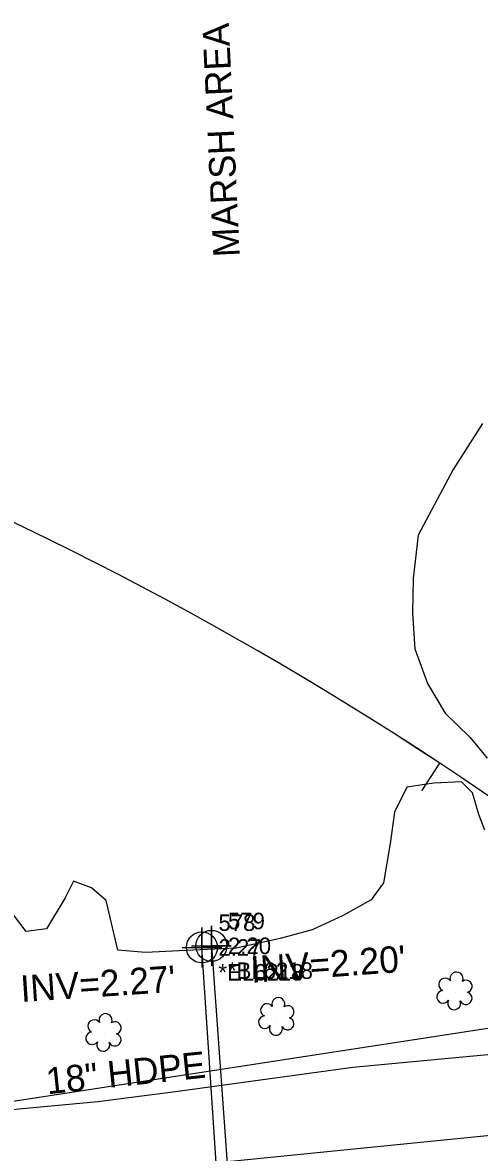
# Model space of a CAD drawing. Extents: x 3040896 to 3051146, y 687568 to 732976.
# Drawn here: x 3049800.1 to 3049869.1, y 691433.7 to 691604.3 of the extents above; entities that cross this region are included whole.
import ezdxf

# ---------------------------------------------------------------- set-up
doc = ezdxf.new("R2010")
doc.units = 0
for name, color, linetype in [('Default', 7, 'Continuous'), ('Exist Hydro Stream or Body of Water', 7, 'Continuous'), ('Exist Hydro Stream or Body of Water Text', 7, 'Continuous'), ('Exist Right of Way Easement Line', 7, 'Continuous'), ('Exist Roads Soil', 7, 'Continuous'), ('Exist Structure Minor Pipes HDPE 18 Inch', 7, 'Continuous'), ('Exist Structure Minor Pipes HDPE 18 Inch Cogo Comment', 7, 'Continuous'), ('Exist Structure Minor Pipes HDPE 18 Inch Cogo Elevation', 7, 'Continuous'), ('Exist Structure Minor Pipes HDPE 18 Inch Cogo Number', 7, 'Continuous'), ('Exist Structure Minor Pipes HDPE 18 Inch Cogo Point CELL', 7, 'Continuous'), ('Exist Structure Minor Pipes HDPE 18 Inch Invert', 7, 'Continuous'), ('Exist Structure Minor Pipes HDPE 18 Inch Text', 7, 'Continuous'), ('Exist Utilities Water UG Line SUE', 7, 'Continuous'), ('Exist Vegetation Shrub CELL', 7, 'Continuous'), ('Prop Horizontal Alignment', 7, 'Continuous'), ('Prop Horizontal Alignment Tick Small', 7, 'Continuous')]:
    doc.layers.add(name, color=color, linetype=linetype)

msp = doc.modelspace()

# ---------------------------------------------------------------- linework, layer by layer
at = {"layer": 'Default'}
msp.add_arc((3049568.82, 691046.89), 534, 341.451, 92.5145, dxfattribs=at)
at = {"layer": 'Exist Hydro Stream or Body of Water'}
for points in [[(3049869.6, 691543.77), (3049865.15, 691536.84), (3049859.85, 691526.93), (3049859.11, 691520.39), (3049859.02, 691515.15), (3049859.36, 691509.74), (3049861.27, 691504.53), (3049863.96, 691500.06), (3049867.7, 691496.37), (3049870.3, 691493.23)], [(3049869.94, 691482.36), (3049869.04, 691484.75), (3049868.07, 691488.02), (3049866.41, 691489.65), (3049862.24, 691489.45), (3049858.15, 691488.85), (3049856.3, 691485.08), (3049855.61, 691480.38), (3049854.63, 691474.4), (3049852.76, 691471.84), (3049848.41, 691469.43), (3049843.87, 691467.34), (3049839.01, 691466.02), (3049832.36, 691464.53), (3049825.82, 691464.22), (3049818.65, 691463.88), (3049814.48, 691464.25), (3049812.72, 691471.75), (3049810.53, 691473.68), (3049807.77, 691474.66), (3049806.55, 691472.17), (3049803.69, 691467.47), (3049800.65, 691467.07), (3049798.59, 691469.78)]]:
    msp.add_lwpolyline(points, dxfattribs=at)
at = {"layer": 'Exist Right of Way Easement Line'}
msp.add_line((3049555.22, 691404.92), (3049871.81, 691436.39), dxfattribs=at)
at = {"layer": 'Exist Roads Soil'}
msp.add_lwpolyline([(3049737.15, 691465.11), (3049730.65, 691464.33), (3049724.03, 691462.25), (3049721.15, 691459.9), (3049719.72, 691457.63), (3049720.29, 691454.53), (3049722.54, 691448.4), (3049724.73, 691443.92), (3049729.19, 691440.4), (3049737.63, 691436.56), (3049743.94, 691434.88), (3049751.7, 691435.13), (3049763.17, 691435.69), (3049780.43, 691437.98), (3049799.52, 691440.3), (3049811.46, 691441.37), (3049823.2, 691442.92), (3049849.97, 691446.56), (3049883.22, 691449.69)], dxfattribs=at)
at = {"layer": 'Exist Structure Minor Pipes HDPE 18 Inch'}
for p, q in [((3049830.24, 691418.88), (3049827.19, 691464.65)), ((3049828.63, 691464.9), (3049831.91, 691419.23))]:
    msp.add_line(p, q, dxfattribs=at)
at = {"layer": 'Exist Structure Minor Pipes HDPE 18 Inch Cogo Point CELL'}
for points in [[(3049824.19, 691464.65), (3049830.19, 691464.65), (3049827.19, 691464.65), (3049827.19, 691467.65), (3049827.19, 691461.65)], [(3049825.63, 691464.9), (3049831.63, 691464.9), (3049828.63, 691464.9), (3049828.63, 691467.9), (3049828.63, 691461.9)]]:
    msp.add_lwpolyline(points, dxfattribs=at)
for centre in [(3049827.19, 691464.65), (3049828.63, 691464.9)]:
    msp.add_circle(centre, 2.34, dxfattribs=at)
at = {"layer": 'Exist Utilities Water UG Line SUE'}
msp.add_lwpolyline([(3049728.71, 691406.62), (3049731.13, 691424.38), (3049732.45, 691436.05), (3049751.52, 691436.86), (3049796.28, 691441.1), (3049881.21, 691454.15), (3049962.23, 691465.69), (3050053.09, 691465.55), (3050102.54, 691464.69), (3050145.56, 691465.65), (3050188.31, 691463.58), (3050198.94, 691463.12)], dxfattribs=at)
at = {"layer": 'Exist Vegetation Shrub CELL'}
for p, q in [((3049865.43, 691457.91), (3049865.43, 691457.91)), ((3049838.51, 691454.06), (3049838.51, 691454.06)), ((3049812.4, 691451.63), (3049812.4, 691451.63))]:
    msp.add_line(p, q, dxfattribs=at)
for centre, radius, start, end in [((3049865.66, 691459.95), 0.99, 334.8391, 200.4717), ((3049863.95, 691459.04), 0.968, 35.8908, 245.4216), ((3049867.1, 691458.78), 0.929, 284.4567, 126.0861), ((3049838.74, 691456.1), 0.99, 334.8391, 200.4717), ((3049863.63, 691457.2), 0.955, 95.1099, 327.9534), ((3049867.07, 691456.98), 0.937, 204.9913, 73.4601), ((3049837.02, 691455.19), 0.968, 35.8908, 245.4216), ((3049840.18, 691454.93), 0.929, 284.4567, 126.0861), ((3049865.3, 691456.23), 0.984, 151.2797, 21.387), ((3049810.92, 691452.76), 0.968, 35.8908, 245.4216), ((3049812.63, 691453.67), 0.99, 334.8391, 200.4717), ((3049836.71, 691453.36), 0.955, 95.1099, 327.9534), ((3049840.14, 691453.13), 0.937, 204.9913, 73.4601), ((3049814.07, 691452.5), 0.929, 284.4567, 126.0861), ((3049838.38, 691452.38), 0.984, 151.2797, 21.387), ((3049810.6, 691450.93), 0.955, 95.1099, 327.9534), ((3049812.27, 691449.95), 0.984, 151.2797, 21.387), ((3049814.04, 691450.7), 0.937, 204.9913, 73.4601)]:
    msp.add_arc(centre, radius, start, end, dxfattribs=at)
at = {"layer": 'Prop Horizontal Alignment'}
msp.add_arc((3049568.82, 691046.89), 534, 341.451, 92.5147, dxfattribs=at)
at = {"layer": 'Prop Horizontal Alignment Tick Small'}
msp.add_line((3049863.1, 691492.48), (3049860.35, 691488.31), dxfattribs=at)

# ---------------------------------------------------------------- texts
at = {"layer": 'Exist Hydro Stream or Body of Water Text'}
msp.add_text('MARSH AREA', height=4, rotation=92.7192, dxfattribs=at).set_placement((3049832.92, 691569.02))
at = {"layer": 'Exist Structure Minor Pipes HDPE 18 Inch Cogo Comment'}
for s, p in [('*EL6218', (3049829.69, 691459.65)), ('*BL6218', (3049831.13, 691459.9))]:
    msp.add_text(s, height=2.5, dxfattribs=at).set_placement(p)
at = {"layer": 'Exist Structure Minor Pipes HDPE 18 Inch Cogo Elevation'}
for s, p in [('2.27', (3049829.69, 691463.4)), ('2.20', (3049831.13, 691463.65))]:
    msp.add_text(s, height=2.5, dxfattribs=at).set_placement(p)
at = {"layer": 'Exist Structure Minor Pipes HDPE 18 Inch Cogo Number'}
for s, p in [('578', (3049829.69, 691467.15)), ('579', (3049831.13, 691467.4))]:
    msp.add_text(s, height=2.5, dxfattribs=at).set_placement(p)
at = {"layer": 'Exist Structure Minor Pipes HDPE 18 Inch Invert'}
for s, rotation, p in [("INV=2.20'", 4.1343, (3049834.69, 691459.31)), ("INV=2.27'", 3.8265, (3049799.9, 691456.4))]:
    msp.add_text(s, height=4, rotation=rotation, dxfattribs=at).set_placement(p)
at = {"layer": 'Exist Structure Minor Pipes HDPE 18 Inch Text'}
msp.add_text('18" HDPE', height=4, rotation=6.032, dxfattribs=at).set_placement((3049803.85, 691442.47))

doc.saveas('drawing.dxf')
